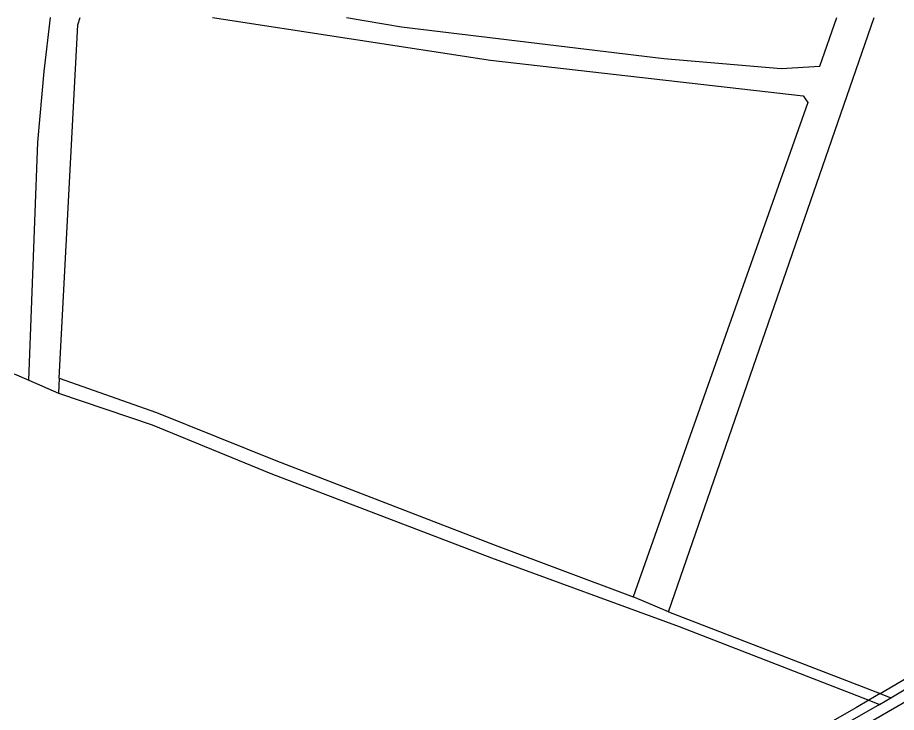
# Model space of a CAD drawing. Extents: x 124000 to 129000, y 395500 to 397503.
# Drawn here: x 125400.1 to 125568.1, y 397367.1 to 397500 of the extents above; entities that cross this region are included whole.
import ezdxf

# ---------------------------------------------------------------- set-up
doc = ezdxf.new("R2010")
doc.units = 0
for name, color, linetype in [('gg-afsc-erfafscheiding', 7, 'Continuous'), ('gg-kntw-bovenkant insteek waterloop', 7, 'Continuous'), ('gt-grn-vlakafsluiter', 7, 'Continuous'), ('gx-grn-maaiveld', 7, 'Continuous')]:
    doc.layers.add(name, color=color, linetype=linetype)

msp = doc.modelspace()

# ---------------------------------------------------------------- linework, layer by layer
at = {"layer": 'gg-afsc-erfafscheiding'}
msp.add_line((125564.99, 397370.71), (125562.79, 397369.41), dxfattribs=at)
at = {"layer": 'gg-kntw-bovenkant insteek waterloop'}
for points in [[(125563.65, 397365.58), (125573.92, 397371.52), (125596.7, 397385.02), (125618.83, 397398.69), (125639.49, 397412.34), (125659.03, 397425.34), (125680.13, 397440.12), (125700.39, 397454.72), (125720.23, 397469.47), (125739.7, 397484.43), (125758.84, 397499.72), (125759.17, 397500)], [(125567, 397369.9), (125572.87, 397373.36), (125595.1, 397386.69), (125617.47, 397400.69), (125638.05, 397413.88), (125657.98, 397427.08), (125678.77, 397441.64), (125698.79, 397456.18), (125718.86, 397471.13), (125738.34, 397486.12), (125755.69, 397500)], [(125564.86, 397368.6), (125551.16, 397360.77), (125531.35, 397349.7), (125507.23, 397337.21), (125487.34, 397327.22), (125467.81, 397317.76), (125448.4, 397308.53)]]:
    msp.add_lwpolyline(points, dxfattribs=at)
at = {"layer": 'gt-grn-vlakafsluiter'}
msp.add_line((125564.86, 397368.6), (125567, 397369.9), dxfattribs=at)
at = {"layer": 'gx-grn-maaiveld'}
for p, q in [((125524.5, 397386.31), (125563.86, 397500)), ((125399.42, 397431.88), (125402.22, 397430.64)), ((125402.22, 397430.64), (125407.86, 397428.16)), ((125408.01, 397431.04), (125407.86, 397428.16)), ((125524.5, 397386.31), (125517.79, 397389.2)), ((125524.5, 397386.31), (125564.99, 397370.71)), ((125564.99, 397370.71), (125567, 397369.9)), ((125562.79, 397369.41), (125564.86, 397368.6))]:
    msp.add_line(p, q, dxfattribs=at)
for points in [[(125402.22, 397430.64), (125403.91, 397476.18), (125405.16, 397489.68), (125406.38, 397500)], [(125408.01, 397431.04), (125411.58, 397498.59), (125412.01, 397500)], [(125437.35, 397500), (125490.5, 397491.88), (125550.25, 397485.03), (125551.16, 397483.74), (125517.79, 397389.2)], [(125462.98, 397500), (125473.48, 397498.23), (125523.62, 397492.19), (125546.05, 397490.25), (125553.48, 397490.73), (125556.7, 397500)], [(125408.01, 397431.04), (125426.64, 397424.49), (125449.45, 397415.31), (125491.4, 397399.07), (125517.79, 397389.2)], [(125564.99, 397370.71), (125579.5, 397379.25), (125598.92, 397390.95), (125615.99, 397401.69), (125634.73, 397413.73), (125655.86, 397427.35), (125659.85, 397430.4)], [(125407.86, 397428.16), (125425.79, 397422.08), (125448.46, 397412.8), (125490.68, 397396.69), (125526.55, 397383.55), (125562.79, 397369.41)], [(125562.79, 397369.41), (125560.46, 397368.04), (125551.4, 397362.86), (125533.14, 397352.93), (125514.42, 397342.84), (125494.92, 397332.71), (125476, 397323.23), (125451.7, 397311.59), (125432.13, 397302.47), (125410.97, 397293.11), (125390.71, 397284.58), (125368.71, 397275.64), (125350.23, 397268.51), (125344.47, 397266.41)]]:
    msp.add_lwpolyline(points, dxfattribs=at)

doc.saveas('drawing.dxf')
